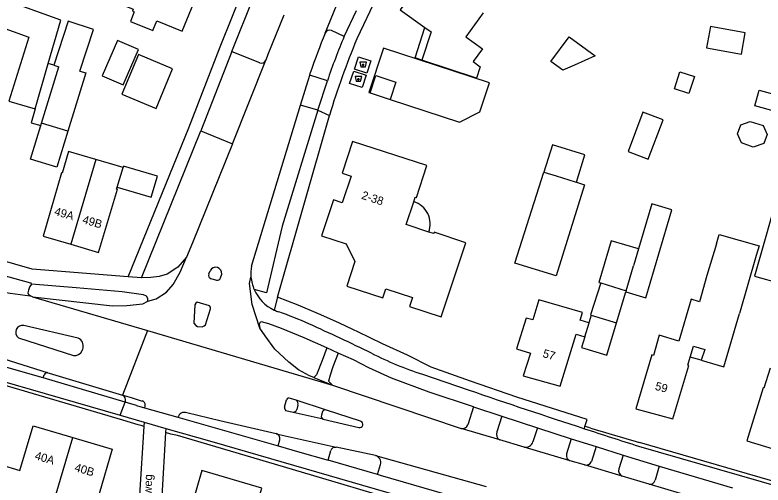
# Model space of a CAD drawing. Extents: x 194485 to 197793, y 468269 to 470822.
# Drawn here: x 196300.5 to 196408.9, y 469569.4 to 469637.5 of the extents above; entities that cross this region are included whole.
import ezdxf

# ---------------------------------------------------------------- set-up
doc = ezdxf.new("R2010")
doc.units = 0
for name, color, linetype in [('BGT grensvlak gebouwinstallatie plus 1', 7, 'Continuous'), ('BGT grensvlak onbegroeid terreindeel', 7, 'Continuous'), ('BGT grensvlak overig bouwwerk uitbreiding populatie', 7, 'Continuous'), ('BGT grensvlak pand op maaiveld', 7, 'Continuous'), ('BGT grensvlak pand op maaiveld LR', 7, 'Continuous'), ('BGT grensvlak wegdeel', 7, 'Continuous'), ('BGT puntobject bak afval apart plaats', 7, 'Continuous'), ('BGT tekst huisnummerreeks', 7, 'Continuous'), ('BGT tekst openbare ruimte label weg', 7, 'Continuous')]:
    doc.layers.add(name, color=color, linetype=linetype)

msp = doc.modelspace()

# ---------------------------------------------------------------- linework, layer by layer
at = {"layer": 'BGT grensvlak gebouwinstallatie plus 1'}
for p, q in [((196401.32, 469635.85), (196400.75, 469632.74)), ((196406.36, 469634.93), (196401.32, 469635.85)), ((196405.8, 469631.82), (196406.36, 469634.93)), ((196378.17, 469630.77), (196380.82, 469634.35)), ((196380.82, 469634.35), (196384.58, 469631.61)), ((196400.75, 469632.74), (196405.8, 469631.82)), ((196379.9, 469629.52), (196378.17, 469630.77)), ((196384.58, 469631.61), (196381.59, 469630.24)), ((196306.13, 469630.26), (196305.31, 469630.5)), ((196381.59, 469630.24), (196379.9, 469629.52)), ((196351.98, 469626.22), (196354.89, 469625.26)), ((196303.4, 469623.92), (196302.81, 469621.91)), ((196302.81, 469621.91), (196304.24, 469621.5)), ((196304.24, 469621.5), (196304.34, 469621.85)), ((196384.03, 469594.02), (196383.69, 469592.89)), ((196399.98, 469587.47), (196398.38, 469587.93))]:
    msp.add_line(p, q, dxfattribs=at)
for points in [[(196359.48, 469630.97), (196358.49, 469631.29), (196359.92, 469635.72)], [(196308.14, 469620.69), (196306.53, 469615.44), (196302.73, 469616.6), (196304.24, 469621.5)], [(196381.88, 469613.28), (196383.12, 469617.24), (196378.41, 469618.72), (196377.17, 469614.75)], [(196315.3, 469612.55), (196320.21, 469611.1), (196321.12, 469614.17), (196316.21, 469615.63), (196316.15, 469615.4)], [(196390.89, 469603.64), (196386.93, 469604.81), (196385.14, 469598.77), (196385.4, 469598.69)], [(196383.08, 469590.87), (196382.61, 469589.35), (196386.29, 469588.23), (196387.71, 469592.9)]]:
    msp.add_lwpolyline(points, dxfattribs=at)
msp.add_arc((196357.31, 469607.23), 3.38, 339.7634, 73.1059, dxfattribs=at)
at = {"layer": 'BGT grensvlak onbegroeid terreindeel'}
msp.add_line((196323.09, 469576.77), (196322.32, 469576.99), dxfattribs=at)
for points in [[(196352.09, 469630.87), (196351.49, 469629.07), (196349.69, 469629.67), (196350.29, 469631.47), (196352.09, 469630.87)], [(196351.4, 469628.79), (196350.81, 469626.99), (196349, 469627.58), (196349.6, 469629.39), (196351.4, 469628.79)], [(196201.37, 469611.9), (196215.94, 469607.74), (196229.19, 469603.97), (196244.77, 469599.49), (196276.69, 469590.44), (196316.07, 469578.85), (196318.3, 469578.19), (196318.77, 469578.05)], [(196319.15, 469577.89), (196318.77, 469578), (196318.77, 469578.05)], [(196419.98, 469548.54), (196407.14, 469552.2), (196393.69, 469556.07), (196379.15, 469560.34), (196355.02, 469567.38), (196348.21, 469569.43), (196339.41, 469572.05), (196324.04, 469576.57), (196323.09, 469576.77)]]:
    msp.add_lwpolyline(points, dxfattribs=at)
at = {"layer": 'BGT grensvlak overig bouwwerk uitbreiding populatie'}
for p, q in [((196407.76, 469624.34), (196408.39, 469626.62)), ((196408.39, 469626.62), (196411.38, 469625.8)), ((196410.75, 469623.52), (196407.76, 469624.34)), ((196391.53, 469623.42), (196389.4, 469617.72)), ((196394.44, 469622.33), (196391.53, 469623.42)), ((196392.31, 469616.63), (196394.44, 469622.33)), ((196389.4, 469617.72), (196392.31, 469616.63))]:
    msp.add_line(p, q, dxfattribs=at)
for points in [[(196396.09, 469626.83), (196396.88, 469629.28), (196398.98, 469628.6), (196398.19, 469626.15), (196396.09, 469626.83)], [(196409.05, 469618.89), (196407.5, 469618.37), (196405.83, 469619), (196405.25, 469620.29), (196405.74, 469621.6), (196407.07, 469622.09), (196408.98, 469621.5), (196409.53, 469620.19), (196409.05, 469618.89)]]:
    msp.add_lwpolyline(points, dxfattribs=at)
at = {"layer": 'BGT grensvlak pand op maaiveld'}
for p, q in [((196293.78, 469637.48), (196302.49, 469634.29)), ((196303.4, 469623.92), (196305.31, 469630.5)), ((196304.34, 469621.85), (196306.86, 469630.02)), ((196306.13, 469630.26), (196306.86, 469630.02)), ((196308.14, 469620.69), (196304.34, 469621.85)), ((196413.48, 469620.03), (196407.72, 469599.68)), ((196316.15, 469615.4), (196312.19, 469616.56)), ((196315.3, 469612.55), (196316.15, 469615.4)), ((196372.94, 469601.55), (196377.17, 469614.75)), ((196377.17, 469614.75), (196378.94, 469614.2)), ((196378.94, 469614.2), (196381.72, 469613.33)), ((196381.72, 469613.33), (196381.88, 469613.28)), ((196358.29, 469610.46), (196358.51, 469611.12)), ((196390.89, 469603.64), (196390.15, 469601.14)), ((196402.17, 469604.34), (196400.79, 469599.74)), ((196407.95, 469602.67), (196405.54, 469594.27)), ((196389.08, 469597.52), (196390.15, 469601.14)), ((196400.79, 469599.74), (196399.74, 469595.94)), ((196407.72, 469599.68), (196415.24, 469597.55)), ((196385.4, 469598.69), (196389.08, 469597.52)), ((196387.71, 469592.9), (196389.04, 469597.38)), ((196384.03, 469594.02), (196387.71, 469592.9))]:
    msp.add_line(p, q, dxfattribs=at)
for points in [[(196315.61, 469639.16), (196317.62, 469638.35), (196317.51, 469638.07), (196317.77, 469637.97), (196317.21, 469636.56), (196320.49, 469635.26), (196321.05, 469636.66), (196324.74, 469635.19), (196327.11, 469640.98), (196323.83, 469642.28), (196324.09, 469642.92), (196320.14, 469644.49), (196319.75, 469643.54), (196317.33, 469644.5)], [(196360.27, 469643.71), (196356.33, 469638.28), (196359.92, 469635.72)], [(196305.31, 469630.5), (196307.13, 469636.75), (196290.71, 469642.73), (196289.3, 469639.12)], [(196368.38, 469637.84), (196365.86, 469634.37), (196368.28, 469632.63), (196366.93, 469630.76), (196367.95, 469630), (196367.41, 469628.35), (196359.48, 469630.97)], [(196309.9, 469629.38), (196311.86, 469635.41), (196308.19, 469636.6), (196306.13, 469630.26)], [(196359.92, 469635.72), (196360.82, 469635.08), (196359.48, 469630.97)], [(196302.49, 469634.29), (196299.59, 469625.01), (196303.4, 469623.92)], [(196315.35, 469633.82), (196313.12, 469628.72), (196316.16, 469627.4), (196318.38, 469632.5), (196315.35, 469633.82)], [(196369.26, 469627.69), (196353.91, 469632.73), (196351.79, 469626.28), (196351.98, 469626.22)], [(196315.99, 469626.06), (196320.96, 469623.97), (196323.34, 469629.72), (196318.4, 469631.77), (196315.99, 469626.06)], [(196309.9, 469629.38), (196310.74, 469629.12), (196308.14, 469620.69)], [(196351.98, 469626.22), (196352.8, 469628.73), (196355.72, 469627.77), (196354.89, 469625.26)], [(196354.89, 469625.26), (196364.91, 469621.96), (196367.86, 469623.46), (196369.26, 469627.69)], [(196358.51, 469611.12), (196358.7, 469611.06), (196360.19, 469615.68), (196349.44, 469619.17), (196347.92, 469614.59), (196349.22, 469614.16), (196347.94, 469610.29), (196346.64, 469610.73), (196344.91, 469605.51), (196348.49, 469604.33), (196349.77, 469601.81), (196348.58, 469598.23), (196353.83, 469596.53), (196354.25, 469597.84), (196358.13, 469596.58), (196357.7, 469595.27), (196362.28, 469593.78), (196365.83, 469604.51), (196361.25, 469606.02), (196361.19, 469605.83), (196360.48, 469606.06)], [(196312.19, 469616.56), (196308.25, 469617.71), (196307.33, 469614.59), (196307.23, 469614.62), (196304.55, 469605.47), (196308.58, 469604.29)], [(196381.88, 469613.28), (196383.06, 469612.9), (196378.97, 469599.72), (196372.94, 469601.55)], [(196308.58, 469604.29), (196312.61, 469603.1), (196315.33, 469612.26), (196315.22, 469612.29), (196315.3, 469612.55)], [(196360.48, 469606.06), (196357.2, 469607.13), (196358.29, 469610.46)], [(196389.04, 469597.38), (196391.96, 469596.51), (196395.74, 469609.3), (196392.82, 469610.16), (196390.89, 469603.64)], [(196402.17, 469604.34), (196402.57, 469605.71), (196408.37, 469604.05), (196407.95, 469602.67)], [(196385.4, 469598.69), (196383.93, 469594.05), (196384.03, 469594.02)], [(196383.69, 469592.89), (196382.44, 469593.27), (196382.78, 469594.39), (196376.41, 469596.24), (196375.56, 469593.32), (196374.6, 469593.6), (196373.21, 469589.14)], [(196399.74, 469595.94), (196398.54, 469596.31), (196396.72, 469590.26), (196393.87, 469591.12), (196393.06, 469588.18), (196392.83, 469588.25), (196390.49, 469580.43), (196395.86, 469578.97), (196398.17, 469586.71), (196398.05, 469586.78), (196398.38, 469587.93)], [(196399.98, 469587.47), (196403.24, 469586.54), (196405.54, 469594.27)], [(196383.08, 469590.87), (196383.09, 469590.87), (196383.71, 469592.89), (196383.69, 469592.89)], [(196373.21, 469589.14), (196375.21, 469588.53), (196374.18, 469585.2), (196379.54, 469583.7), (196381.84, 469591.25), (196383.08, 469590.87)], [(196398.38, 469587.93), (196398.85, 469589.54), (196400.5, 469589.02), (196399.98, 469587.47)], [(196409.99, 469586.34), (196409.08, 469583.44), (196408.95, 469583.48), (196406.61, 469575.81), (196411.99, 469574.18), (196414.31, 469581.86), (196414.16, 469581.87), (196415.05, 469584.79)], [(196304.65, 469562.03), (196298.91, 469563.73), (196299.47, 469565.64), (196296.61, 469566.48), (196298.35, 469572.37), (196301.2, 469571.5), (196303.13, 469577.98), (196308.86, 469576.29)], [(196308.86, 469576.29), (196314.59, 469574.6), (196312.67, 469568.14), (196315.57, 469567.29), (196313.81, 469561.43), (196310.94, 469562.29), (196310.36, 469560.35), (196309.84, 469560.5)], [(196334.5, 469562.95), (196336.25, 469568.94), (196327.55, 469571.5), (196325.41, 469563.99), (196331, 469562.35), (196330.34, 469560.05), (196332.52, 469559.42)]]:
    msp.add_lwpolyline(points, dxfattribs=at)
at = {"layer": 'BGT grensvlak pand op maaiveld LR'}
for p, q in [((196312.19, 469616.56), (196308.58, 469604.29)), ((196389.08, 469597.52), (196389.04, 469597.38)), ((196304.65, 469562.03), (196308.86, 469576.29))]:
    msp.add_line(p, q, dxfattribs=at)
at = {"layer": 'BGT grensvlak wegdeel'}
for p, q in [((196358.05, 469650.9), (196350.05, 469634.06)), ((196331.92, 469632.23), (196335.12, 469640.23)), ((196345.44, 469634.87), (196347.52, 469639.99)), ((196348.23, 469634.42), (196349.98, 469638.16)), ((196337.2, 469631.82), (196339.49, 469637.56)), ((196348.23, 469634.42), (196346.39, 469635.27)), ((196331.92, 469632.23), (196327.42, 469620.71)), ((196331.92, 469632.23), (196335.93, 469630.61)), ((196336.9, 469631.04), (196337.2, 469631.82)), ((196332.01, 469618.86), (196336.87, 469630.98)), ((196336.87, 469630.98), (196336.9, 469631.04)), ((196341.88, 469624.46), (196343.21, 469628.81)), ((196343.21, 469628.81), (196343.33, 469629.21)), ((196345.79, 469627.97), (196343.21, 469628.81)), ((196344.41, 469623.74), (196345.79, 469627.97)), ((196334.76, 469601.1), (196341.88, 469624.46)), ((196344.41, 469623.74), (196341.88, 469624.46)), ((196344.41, 469623.74), (196339.24, 469606.89)), ((196344.41, 469623.74), (196346.06, 469622.94)), ((196338.55, 469596.62), (196346.06, 469622.94)), ((196318.82, 469599.44), (196327.42, 469620.71)), ((196327.42, 469620.71), (196332.01, 469618.86)), ((196328.57, 469599.98), (196328.77, 469600.46)), ((196318.82, 469599.44), (196316.88, 469599.59)), ((196328.89, 469599.31), (196329.68, 469599.08)), ((196330.3, 469599.42), (196330.46, 469599.96)), ((196303.03, 469596.68), (196302.68, 469596.8)), ((196303.03, 469596.68), (196319.71, 469591.77)), ((196338.55, 469596.62), (196338.07, 469594.76)), ((196309.66, 469590.66), (196301.78, 469592.5)), ((196319.71, 469591.77), (196316.09, 469582.43)), ((196319.71, 469591.77), (196346.5, 469583.86)), ((196300.99, 469590.75), (196308.97, 469588.18)), ((196295.73, 469588.63), (196305.17, 469585.71)), ((196310.34, 469589.26), (196310.22, 469588.89)), ((196347.35, 469588.53), (196345.7, 469589.27)), ((196304.57, 469584.93), (196295.85, 469587.43)), ((196304.57, 469584.93), (196304.71, 469585.39)), ((196305.17, 469585.71), (196305.26, 469585.68)), ((196305.26, 469585.68), (196305.45, 469585.63)), ((196305.45, 469585.63), (196316.09, 469582.43)), ((196343.83, 469584.99), (196346.5, 469583.86)), ((196359.56, 469585.44), (196366.19, 469583.2)), ((196316.47, 469581.39), (196304.57, 469584.93)), ((196346.5, 469583.86), (196365.18, 469577.6)), ((196316.09, 469582.43), (196316.29, 469582.37)), ((196316.29, 469582.37), (196317.31, 469582.06)), ((196317.31, 469582.06), (196318.93, 469581.57)), ((196341.26, 469581.69), (196340.42, 469581.96)), ((196315.74, 469579.52), (196316.47, 469581.39)), ((196316.5, 469581.5), (196316.47, 469581.39)), ((196318.1, 469580.91), (196316.47, 469581.39)), ((196318.1, 469580.91), (196319.28, 469580.57)), ((196319.28, 469580.57), (196319.34, 469580.77)), ((196339.58, 469580.67), (196339.83, 469581.73)), ((196345.67, 469580.26), (196341.26, 469581.69)), ((196341.5, 469580.97), (196341.34, 469580.32)), ((196366.97, 469580.71), (196366.16, 469578.14)), ((196366.97, 469580.71), (196371.06, 469579.38)), ((196319.28, 469580.57), (196324.09, 469579.21)), ((196330.2, 469578.7), (196325.39, 469579.87)), ((196340.8, 469579.93), (196339.77, 469580.17)), ((196345.18, 469578.94), (196340.8, 469579.93)), ((196345.05, 469580.05), (196344.9, 469579.52)), ((196350.6, 469578.64), (196345.67, 469580.26)), ((196315.74, 469579.52), (196319.19, 469578.52)), ((196319.19, 469578.52), (196319.15, 469577.89)), ((196319.19, 469578.52), (196322.36, 469577.61)), ((196324.09, 469579.21), (196338.64, 469575.08)), ((196338.36, 469576.84), (196330.2, 469578.7)), ((196345.18, 469578.94), (196350.33, 469577.72)), ((196371.06, 469579.38), (196370.35, 469577.11)), ((196371.06, 469579.38), (196376.22, 469577.69)), ((196322.36, 469577.61), (196322.32, 469576.99)), ((196370.76, 469575.94), (196365.18, 469577.6)), ((196376.22, 469577.69), (196375.58, 469575.65)), ((196376.22, 469577.69), (196381.13, 469576.1)), ((196383.05, 469577.57), (196383.12, 469577.9)), ((196338.36, 469576.84), (196347.03, 469574.86)), ((196338.64, 469575.08), (196338.9, 469575.97)), ((196374.3, 469574.9), (196370.76, 469575.94)), ((196381.13, 469576.1), (196380.45, 469573.92)), ((196381.13, 469576.1), (196384.74, 469574.97)), ((196422.48, 469566.42), (196391.03, 469575.54)), ((196345.88, 469572.98), (196346.29, 469574.39)), ((196352.73, 469573.69), (196347.03, 469574.86)), ((196380.96, 469572.92), (196374.3, 469574.9)), ((196384.74, 469574.97), (196384.05, 469572.79)), ((196384.74, 469574.97), (196388.68, 469573.74)), ((196390.88, 469575.04), (196422.32, 469565.93)), ((196352.73, 469573.69), (196368.82, 469569.17)), ((196388.68, 469573.74), (196388.05, 469571.74)), ((196388.68, 469573.74), (196393.89, 469572.11)), ((196353.06, 469570.9), (196345.88, 469572.98)), ((196353.06, 469570.9), (196353.49, 469572.37)), ((196383.05, 469572.31), (196380.96, 469572.92)), ((196388.52, 469570.69), (196383.05, 469572.31)), ((196393.89, 469572.11), (196393.3, 469570.1)), ((196393.89, 469572.11), (196404.53, 469569)), ((196392.43, 469569.53), (196388.52, 469570.69)), ((196404.35, 469566), (196392.43, 469569.53))]:
    msp.add_line(p, q, dxfattribs=at)
for points in [[(196330.24, 469632.91), (196349.89, 469681.85), (196350.01, 469681.79)], [(196316.88, 469599.59), (196302.96, 469600.69), (196175.66, 469637.39)], [(196316.88, 469599.59), (196325.7, 469621.16), (196330.24, 469632.91)], [(196332.01, 469618.86), (196326.24, 469604.49), (196325.34, 469602.41)], [(196201.48, 469612.33), (196263.13, 469594.68), (196315.74, 469579.52)], [(196339.24, 469606.89), (196336.93, 469597.27), (196335.17, 469597.73)], [(196288.8, 469602.62), (196295.87, 469600.6), (196302.73, 469598.68), (196302.89, 469598.52)], [(196325.34, 469602.41), (196324.11, 469600.96), (196322.53, 469599.97), (196321.39, 469599.64), (196320.17, 469599.45), (196318.82, 469599.44)], [(196319.74, 469596.05), (196320.96, 469596.4), (196322.45, 469597.36), (196323.4, 469598.44), (196324.44, 469600.26), (196325.34, 469602.41)], [(196287.23, 469599.69), (196290.16, 469599.03), (196293.74, 469598.25), (196296.36, 469597.78), (196299.77, 469597.21), (196302.68, 469596.8)], [(196335.99, 469592.15), (196334.86, 469595.54), (196334.5, 469598.58), (196334.7, 469599.54)], [(196302.89, 469598.52), (196302.61, 469598.15), (196302.54, 469597.92)], [(196319.74, 469596.05), (196319.74, 469596.41), (196319.55, 469596.79), (196319.1, 469596.96), (196316.01, 469597.41), (196309.37, 469597.97), (196302.89, 469598.52)], [(196302.54, 469597.92), (196302.45, 469597.64), (196302.35, 469597.24), (196302.43, 469597.03)], [(196302.68, 469596.8), (196302.54, 469596.92), (196302.43, 469597.01), (196302.43, 469597.03)], [(196303.03, 469596.68), (196314.62, 469595.37), (196316.7, 469595.43), (196319.04, 469595.66), (196319.74, 469596.05)], [(196326.56, 469595.51), (196326.43, 469592.83), (196326.69, 469592.52), (196326.92, 469592.37), (196327.6, 469592.33), (196327.9, 469592.45), (196328.11, 469592.63), (196328.82, 469594.94), (196328.82, 469595.19), (196328.67, 469595.39), (196326.91, 469595.9), (196326.69, 469595.75), (196326.56, 469595.51)], [(196383.12, 469577.9), (196383.42, 469578.87), (196373.22, 469582.11), (196366.52, 469584.43), (196360.82, 469586.46), (196357.38, 469588.24), (196353.77, 469589.87), (196350.2, 469591.58), (196349.55, 469591.9), (196347.43, 469592.91), (196344.5, 469594.22), (196341.54, 469595.46), (196338.55, 469596.62)], [(196345.7, 469589.27), (196342.43, 469590.72), (196339.12, 469592.07), (196337.27, 469592.75), (196336.24, 469593.04), (196336.07, 469593), (196335.96, 469592.91), (196335.91, 469592.79), (196335.9, 469592.68), (196335.99, 469592.15)], [(196343.83, 469584.99), (196343.2, 469585.22), (196341.61, 469586.08), (196340.21, 469587.21), (196338.17, 469589.07), (196336.76, 469591.01), (196335.99, 469592.15)], [(196345.7, 469589.27), (196345, 469587.42), (196344.19, 469585.35), (196343.83, 469584.99)], [(196347.35, 469588.53), (196346.55, 469586.51), (196346.19, 469585.31), (196345.94, 469584.44), (196346.5, 469583.86)], [(196366.97, 469580.71), (196360.55, 469582.84), (196355.09, 469584.9), (196351.8, 469586.38), (196349.54, 469587.54), (196347.35, 469588.53)], [(196319.15, 469577.89), (196318.55, 469567.91), (196317.32, 469547.3)], [(196322.36, 469577.61), (196329.01, 469575.69), (196400.07, 469555.14), (196419.79, 469549.21), (196420.12, 469549.11)], [(196322.32, 469576.99), (196321.76, 469567.72), (196320.53, 469547.11)], [(196338.64, 469575.08), (196341.78, 469574.17), (196345.88, 469572.98)], [(196367.99, 469566.58), (196353.49, 469570.77), (196353.06, 469570.9)]]:
    msp.add_lwpolyline(points, dxfattribs=at)
for centre, radius, start, end in [((196346.12, 469634.58), 0.733, 68.1194, 156.8537), ((196530.43, 469562.49), 198.65, 158.6308, 160.3747), ((196425.99, 469601.21), 84.56, 156.8732, 161.5458), ((196462.34, 469587.47), 121.57, 157.4669, 163.0375), ((196336.21, 469631.28), 0.729, 247.804, 335.4614), ((196329.57, 469600.06), 0.898, 353.5072, 153.5967), ((196340.62, 469600.1), 5.95, 170.2912, 185.3825), ((196329.04, 469599.79), 0.499, 158.0911, 253.5824), ((196329.82, 469599.56), 0.499, 253.4881, 343.2127), ((196340.61, 469600.11), 5.94, 185.521, 203.6357), ((196340.57, 469600.11), 5.91, 203.7169, 244.9584), ((196340.69, 469600.42), 6.24, 245.1899, 251.7163), ((196305.12, 469503.64), 96.88, 66.9196, 69.6995), ((196188.86, 469251.8), 374.22, 64.125, 65.6596), ((196301.57, 469591.54), 0.983, 77.3376, 233.8189), ((196309.15, 469589.55), 1.23, 346.2715, 65.3812), ((196309.15, 469589.32), 1.15, 260.6476, 337.8556), ((196375.65, 469634.56), 51.69, 242.9928, 251.8601), ((196305.2, 469585.13), 0.556, 83.5964, 152.3877), ((196788.61, 470819.94), 1306.9, 251.14189, 251.92091), ((196315.66, 469581.68), 0.864, 347.822, 59.9657), ((196340.23, 469581.57), 0.435, 63.7909, 157.8059), ((196318.77, 469580.99), 0.608, 338.9999, 74.6989), ((196340.05, 469580.57), 0.491, 167.4594, 233.927), ((196340.87, 469581.15), 0.657, 343.5121, 54.4509), ((196325.06, 469578.91), 1.02, 71.2951, 162.7467), ((196340.74, 469580.59), 0.659, 275.2554, 335.7196), ((196345.53, 469579.66), 0.615, 76.9585, 140.6377), ((196345.34, 469579.37), 0.465, 160.9339, 249.1855), ((196350.44, 469578.19), 0.477, 257.1939, 70.3531), ((196365.32, 469578.5), 0.916, 261.0365, 336.5269), ((196789.25, 470821.14), 1308.24, 251.91066, 252.27128), ((196782.35, 470898.36), 1379.48, 253.17779, 253.52075), ((196338.15, 469576.11), 0.761, 349.0931, 74.1146), ((196371.23, 469576.76), 0.943, 158.744, 240.3887), ((196374.52, 469575.99), 1.12, 258.7877, 341.9751), ((196346.92, 469574.21), 0.658, 80.5598, 164.3626), ((196352.4, 469572.62), 1.12, 346.8284, 72.7451), ((196381.22, 469573.68), 0.801, 163.2021, 251.3528), ((196383.27, 469573.14), 0.862, 255.423, 336.0072), ((196388.83, 469571.45), 0.827, 160.1068, 248.3033), ((196392.55, 469570.29), 0.773, 260.552, 345.4267)]:
    msp.add_arc(centre, radius, start, end, dxfattribs=at)
at = {"layer": 'BGT puntobject bak afval apart plaats'}
for points in [[(196351.28, 469630.01), (196351.46, 469630.68), (196350.46, 469630.68), (196350.63, 469630.01)], [(196350.6, 469627.91), (196350.78, 469628.59), (196349.78, 469628.59), (196349.95, 469627.91)]]:
    msp.add_lwpolyline(points, close=True, dxfattribs=at)
for centre in [(196350.96, 469630.28), (196350.28, 469628.18)]:
    msp.add_circle(centre, 0.1, dxfattribs=at)
for centre, start, end in [((196350.96, 469630.28), 0, 180), ((196350.96, 469630.28), 180, 0), ((196350.28, 469628.18), 0, 180), ((196350.28, 469628.18), 180, 0)]:
    msp.add_arc(centre, 0.1, start, end, dxfattribs=at)

# ---------------------------------------------------------------- texts
at = {"layer": 'BGT tekst huisnummerreeks'}
for s, rotation, p in [('2-38', 341.7, (196350.63, 469610.91)), ('49A', 343.6, (196306.09, 469608.56)), ('49B', 343.6, (196310.17, 469607.37)), ('57', 344.4, (196376.91, 469587.96)), ('59', 344.8, (196393.2, 469583.22)), ('40A', 343.6, (196303.26, 469573.15)), ('40B', 343.6, (196309.03, 469571.44))]:
    msp.add_text(s, height=1.2, rotation=rotation, dxfattribs=at).set_placement(p)
at = {"layer": 'BGT tekst openbare ruimte label weg'}
msp.add_text('Vossenweg', height=1.2, rotation=88, dxfattribs=at).set_placement((196320.1, 469562.65))

doc.saveas('drawing.dxf')
